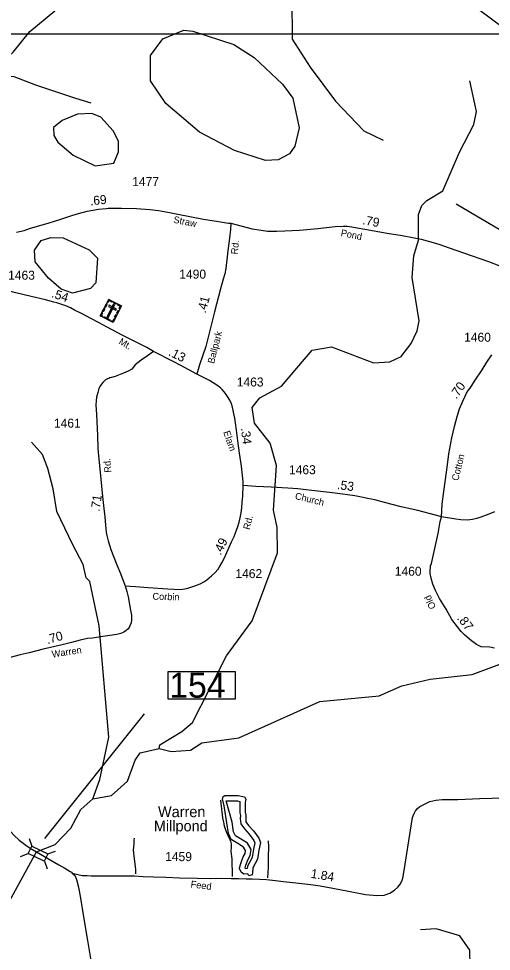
# Model space of a CAD drawing. Extents: x 2093524 to 2270757, y 289120 to 570408.
# Drawn here: x 2149355 to 2155917, y 503417 to 516355 of the extents above; entities that cross this region are included whole.
import ezdxf

# ---------------------------------------------------------------- set-up
doc = ezdxf.new("R2010")
doc.units = 0
for name, color, linetype in [('Exist Cultural Cemetery CELL', 7, 'Continuous'), ('Exist Hydrographic Buffer Line', 7, 'Continuous'), ('Exist Hydrographic Creek Single Shore', 7, 'Continuous'), ('Exist Hydrographic Misc Water Feature', 7, 'Continuous'), ('Exist Hydrographic Pond Over 1500 Sq Ft', 7, 'Continuous'), ('Exist Hydrographic Pond Under 1500 Sq Ft', 7, 'Continuous'), ('Exist Road Non-System Type 51', 7, 'Continuous'), ('Exist Road Secondary Mileage Hundredths English Label', 7, 'Continuous'), ('Exist Road Secondary Structure Standard Bridge CELL', 7, 'Continuous'), ('Exist Road Secondary Structure Standard Bridge Number Label', 7, 'Continuous'), ('Exist Road Secondary Type 20 Attributed', 7, 'Continuous'), ('Exist Road Secondary Type 51 Attributed', 7, 'Continuous'), ('Exist Road Secondary Type 51 Label', 7, 'Continuous'), ('Exist Road Secondary Type 51 Number Label', 7, 'Continuous'), ('Map Preparation Inset Cut Line', 7, 'Continuous')]:
    doc.layers.add(name, color=color, linetype=linetype)

msp = doc.modelspace()

# ---------------------------------------------------------------- linework, layer by layer
at = {"layer": 'Exist Cultural Cemetery CELL'}
for points in [[(2150605, 512460), (2150782, 512369), (2150665, 512142), (2150488, 512233)], [(2150551, 512355), (2150571, 512394), (2150581, 512388), (2150561, 512350)], [(2150688, 512384), (2150672, 512392), (2150579, 512212), (2150596, 512203)], [(2150585, 512421), (2150595, 512416), (2150610, 512444), (2150646, 512426), (2150651, 512436), (2150605, 512460)], [(2150610, 512380), (2150601, 512364), (2150706, 512310), (2150715, 512327)], [(2150670, 512426), (2150717, 512402), (2150711, 512392), (2150665, 512416)], [(2150762, 512330), (2150752, 512335), (2150767, 512364), (2150730, 512382), (2150736, 512392), (2150782, 512369)], [(2150518, 512218), (2150523, 512228), (2150503, 512238), (2150522, 512274), (2150512, 512279), (2150488, 512233)], [(2150520, 512295), (2150540, 512334), (2150550, 512329), (2150530, 512290)], [(2150688, 512212), (2150708, 512250), (2150718, 512245), (2150698, 512206)], [(2150718, 512270), (2150738, 512309), (2150748, 512304), (2150729, 512265)], [(2150545, 512217), (2150620, 512178), (2150615, 512168), (2150539, 512207)], [(2150636, 512157), (2150641, 512167), (2150661, 512157), (2150679, 512193), (2150689, 512188), (2150665, 512142)]]:
    msp.add_lwpolyline(points, close=True, dxfattribs=at)
at = {"layer": 'Exist Hydrographic Buffer Line'}
msp.add_lwpolyline([(2152238, 505503), (2152393, 505503), (2152427, 505496), (2152425, 505489), (2152425, 505431), (2152425, 505389), (2152425, 505337), (2152436, 505299), (2152432, 505261), (2152439, 505184), (2152489, 505115), (2152556, 505042), (2152622, 504952), (2152633, 504920), (2152615, 504834), (2152599, 504719), (2152530, 504598), (2152529, 504565), (2152505, 504563), (2152504, 504564), (2152499, 504574), (2152510, 504613), (2152542, 504696), (2152570, 504748), (2152583, 504829), (2152531, 504917), (2152435, 504976), (2152364, 505019), (2152340, 505074), (2152317, 505210)], close=True, dxfattribs=at)
at = {"layer": 'Exist Hydrographic Creek Single Shore'}
for points in [[(2150385, 505534), (2150484, 505801), (2150605, 506386), (2150472, 507933), (2150343, 508549), (2150293, 508599), (2150250, 508781), (2150107, 509056), (2149885, 509520), (2149833, 509831), (2149762, 510114), (2149687, 510307), (2149532, 510478)], [(2151306, 506230), (2151473, 506188), (2151739, 506209), (2151897, 506307), (2152413, 506379), (2153535, 506884), (2154359, 506963), (2154675, 507098), (2155066, 507191), (2155649, 507255), (2156197, 507460)], [(2150385, 505534), (2150643, 505578), (2150867, 505777), (2150974, 506070), (2151040, 506170), (2151306, 506230)], [(2149603, 504798), (2149864, 504898), (2150079, 505123), (2150219, 505383), (2150385, 505534)], [(2147690, 502435), (2147782, 502470), (2148338, 503013), (2148827, 503466), (2149092, 503877), (2149603, 504798)]]:
    msp.add_lwpolyline(points, dxfattribs=at)
at = {"layer": 'Exist Hydrographic Misc Water Feature'}
for points in [[(2149509, 516176), (2149857, 516461), (2150080, 516844), (2150109, 517595), (2150133, 517719), (2150323, 517971), (2150348, 518062), (2150313, 518378)], [(2153147, 516638), (2153150, 516070), (2153402, 515681), (2153754, 515209), (2154148, 514800), (2154415, 514670)], [(2155428, 513784), (2156047, 513421), (2156464, 513265), (2156664, 513215), (2157031, 513234), (2157214, 513295), (2157380, 513430), (2157504, 513628), (2157526, 514086), (2157449, 514380), (2157365, 514611), (2157138, 515009), (2156525, 515789), (2156081, 516228), (2155395, 516740)], [(2148031, 513992), (2148247, 514037), (2148380, 514136), (2148529, 514330), (2148620, 514577), (2148584, 515152), (2148600, 515286), (2148691, 515461), (2149081, 515713), (2149281, 515889), (2149509, 516176)], [(2151306, 506230), (2151314, 506279), (2151621, 506464), (2151770, 506592), (2152240, 507517), (2152596, 508002), (2152948, 508946), (2152946, 509297), (2152895, 509538), (2152933, 510154), (2152848, 510464), (2152630, 510744), (2152595, 510961), (2152703, 511093), (2153002, 511255), (2153432, 511758), (2153699, 511801), (2154283, 511580), (2154508, 511595), (2154666, 511670), (2154806, 511848), (2154889, 512024), (2154913, 512164), (2154818, 512763), (2154841, 513064), (2154906, 513280), (2154905, 513640), (2154954, 513764), (2155020, 513832), (2155244, 513965), (2155474, 514502), (2155672, 514885), (2155713, 515068), (2155619, 515493)], [(2154821, 503299), (2155114, 503103), (2155297, 503054), (2155539, 503121), (2155621, 503221), (2155620, 503431), (2155478, 503631), (2155152, 503729), (2154936, 503717)]]:
    msp.add_lwpolyline(points, dxfattribs=at)
at = {"layer": 'Exist Hydrographic Pond Over 1500 Sq Ft'}
msp.add_lwpolyline([(2152219, 505578), (2152401, 505578), (2152492, 505560), (2152511, 505529), (2152500, 505480), (2152500, 505431), (2152500, 505389), (2152500, 505347), (2152511, 505305), (2152507, 505261), (2152511, 505212), (2152547, 505163), (2152614, 505090), (2152689, 504988), (2152711, 504925), (2152689, 504821), (2152671, 504695), (2152605, 504577), (2152602, 504504), (2152598, 504479), (2152549, 504462), (2152536, 504490), (2152483, 504486), (2152445, 504515), (2152420, 504564), (2152425, 504588), (2152438, 504637), (2152474, 504728), (2152498, 504772), (2152505, 504814), (2152476, 504863), (2152396, 504912), (2152305, 504968), (2152267, 505052), (2152243, 505198), (2152207, 505436), (2152183, 505534), (2152194, 505565)], close=True, dxfattribs=at)
at = {"layer": 'Exist Hydrographic Pond Under 1500 Sq Ft'}
for points in [[(2152784, 514385), (2152350, 514525), (2151866, 514781), (2151397, 515177), (2151187, 515493), (2151185, 515844), (2151359, 516077), (2151650, 516196), (2151775, 516180), (2152342, 515998), (2152626, 515818), (2153020, 515446), (2153163, 515253), (2153248, 514838), (2153191, 514587), (2153117, 514480), (2152959, 514395), (2152784, 514385)], [(2150419, 514315), (2150677, 514349), (2150743, 514508), (2150742, 514656), (2150666, 514798), (2150498, 514989), (2150373, 515037), (2150173, 515028), (2149957, 514944), (2149841, 514844), (2149842, 514736), (2149901, 514643), (2150110, 514462), (2150419, 514315)], [(2150104, 512546), (2149945, 512602), (2149770, 512753), (2149585, 512983), (2149576, 513144), (2149667, 513277), (2149800, 513320), (2149975, 513313), (2150334, 513148), (2150451, 513031), (2150428, 512691), (2150353, 512613), (2150104, 512546)]]:
    msp.add_lwpolyline(points, dxfattribs=at)
at = {"layer": 'Exist Road Non-System Type 51'}
for points in [[(2148995, 515136), (2149145, 515470), (2149176, 515529), (2149199, 515550), (2149219, 515559), (2149241, 515559), (2149289, 515550), (2149587, 515435), (2150143, 515250), (2150359, 515188)], [(2152155, 505514), (2152161, 505474), (2152176, 505350), (2152185, 505270), (2152198, 505210), (2152210, 505157), (2152225, 505101), (2152255, 505035), (2152286, 504967), (2152296, 504945), (2152302, 504927), (2152304, 504909), (2152305, 504865), (2152303, 504801), (2152314, 504699), (2152320, 504453)], [(2150960, 504988), (2150954, 504961), (2150952, 504908), (2150949, 504859), (2150947, 504827), (2150948, 504772), (2150964, 504668), (2150973, 504588), (2150975, 504554), (2150976, 504490)], [(2152820, 504948), (2152825, 504867), (2152820, 504729), (2152819, 504583), (2152810, 504437)]]:
    msp.add_lwpolyline(points, dxfattribs=at)
at = {"layer": 'Exist Road Secondary Structure Standard Bridge CELL'}
for p, q in [((2149499, 504983), (2149537, 504876)), ((2149380, 504734), (2149487, 504772)), ((2149760, 504770), (2149867, 504808)), ((2149712, 504668), (2149750, 504561))]:
    msp.add_line(p, q, dxfattribs=at)
msp.add_lwpolyline([(2149537, 504876), (2149761, 504770), (2149711, 504666), (2149487, 504772)], close=True, dxfattribs=at)
at = {"layer": 'Exist Road Secondary Structure Standard Bridge Number Label'}
msp.add_line((2149717, 504984), (2151100, 506713), dxfattribs=at)
msp.add_lwpolyline([(2151433, 507298), (2152362, 507298), (2152362, 506914), (2151433, 506914)], close=True, dxfattribs=at)
at = {"layer": 'Exist Road Secondary Type 20 Attributed'}
msp.add_lwpolyline([(2152301, 513516), (2152294, 513430), (2152281, 513308), (2152262, 513172), (2152242, 512973), (2152233, 512891), (2152217, 512817), (2152196, 512741), (2152159, 512607), (2152076, 512290), (2152012, 512047), (2151952, 511809), (2151867, 511552), (2151830, 511424)], dxfattribs=at)
at = {"layer": 'Exist Road Secondary Type 51 Attributed'}
for points in [[(2149323, 513393), (2149430, 513418), (2149521, 513447), (2149763, 513518), (2149943, 513574), (2150092, 513625), (2150188, 513654), (2150304, 513683), (2150462, 513712), (2150569, 513723), (2150600, 513724), (2150675, 513724), (2150781, 513727), (2150993, 513721), (2151176, 513709), (2151298, 513692), (2151426, 513671), (2151566, 513644), (2151920, 513575), (2152131, 513541), (2152269, 513518), (2152301, 513516)], [(2152301, 513516), (2152596, 513438), (2152722, 513419), (2152810, 513407), (2152868, 513406), (2152940, 513407), (2153052, 513410), (2153256, 513419), (2153508, 513446), (2153749, 513470), (2153861, 513476), (2153916, 513475), (2153980, 513468), (2154054, 513454), (2154162, 513433), (2154472, 513378), (2154680, 513346), (2154823, 513321), (2154945, 513296), (2155057, 513265), (2155109, 513251), (2155202, 513222), (2155330, 513177), (2155529, 513105), (2155877, 512984), (2156020, 512929)], [(2151226, 511739), (2151133, 511791), (2150801, 511960), (2150654, 512036), (2150576, 512078), (2150471, 512136), (2150357, 512196), (2150235, 512258), (2150130, 512313), (2150075, 512341), (2150008, 512371), (2149942, 512392), (2149885, 512412), (2149842, 512424), (2149729, 512452), (2149529, 512501), (2149316, 512553), (2149009, 512630), (2148595, 512729), (2148534, 512751)], [(2151226, 511739), (2151142, 511677), (2151058, 511615), (2150973, 511553), (2150928, 511494), (2150876, 511463), (2150810, 511435), (2150693, 511392), (2150643, 511378), (2150621, 511371), (2150607, 511365), (2150589, 511357), (2150563, 511343), (2150547, 511331), (2150522, 511306), (2150490, 511264), (2150469, 511223), (2150453, 511168), (2150437, 511105), (2150430, 511051), (2150426, 510999), (2150437, 510863), (2150448, 510572), (2150455, 510391), (2150466, 510245), (2150486, 510064), (2150521, 509728), (2150537, 509560), (2150552, 509444), (2150563, 509328), (2150565, 509280), (2150571, 509226), (2150578, 509186), (2150597, 509112), (2150634, 508992), (2150718, 508779), (2150768, 508656), (2150801, 508568), (2150833, 508485)], [(2151830, 511424), (2151605, 511541), (2151498, 511598), (2151226, 511739)], [(2155226, 509446), (2155233, 509621), (2155258, 509795), (2155274, 509928), (2155308, 510164), (2155325, 510320), (2155367, 510540), (2155406, 510697), (2155442, 510837), (2155474, 510944), (2155523, 511048), (2155554, 511117), (2155570, 511159), (2155595, 511195), (2155621, 511231), (2155682, 511326), (2155791, 511485), (2155856, 511589), (2155923, 511692)], [(2152473, 509880), (2152471, 509931), (2152461, 510018), (2152448, 510146), (2152422, 510327), (2152397, 510498), (2152380, 510646), (2152365, 510750), (2152357, 510812), (2152338, 510896), (2152323, 510963), (2152308, 511013), (2152286, 511061), (2152254, 511113), (2152237, 511142), (2152208, 511178), (2152182, 511210), (2152157, 511232), (2152105, 511272), (2152006, 511333), (2151830, 511424)], [(2150833, 508485), (2150903, 508482), (2150979, 508479), (2151151, 508464), (2151424, 508443), (2151602, 508434), (2151691, 508450), (2151761, 508471), (2151831, 508497), (2151885, 508521), (2151924, 508544), (2151966, 508572), (2152034, 508625), (2152077, 508669), (2152123, 508719), (2152143, 508751), (2152176, 508807), (2152211, 508874), (2152311, 509096), (2152345, 509172), (2152400, 509309), (2152416, 509368), (2152430, 509428), (2152444, 509501), (2152452, 509570), (2152457, 509646), (2152468, 509732), (2152473, 509880)], [(2155226, 509446), (2155142, 509469), (2154898, 509531), (2154665, 509585), (2154433, 509643), (2154300, 509682), (2154200, 509699), (2154138, 509713), (2154024, 509734), (2153748, 509771), (2153469, 509807), (2153307, 509825), (2153231, 509831), (2153093, 509842), (2152861, 509854), (2152649, 509866), (2152473, 509880)], [(2155962, 509514), (2155884, 509481), (2155773, 509440), (2155715, 509420), (2155657, 509406), (2155581, 509399), (2155495, 509402), (2155425, 509412), (2155226, 509446)], [(2155961, 507623), (2155898, 507635), (2155777, 507642), (2155712, 507673), (2155676, 507700), (2155640, 507725), (2155551, 507803), (2155499, 507853), (2155449, 507917), (2155370, 508022), (2155290, 508164), (2155198, 508309), (2155143, 508420), (2155107, 508510), (2155082, 508591), (2155069, 508657), (2155066, 508710), (2155072, 508730), (2155072, 508765), (2155088, 508796), (2155096, 508838), (2155123, 508965), (2155177, 509215), (2155209, 509377), (2155226, 509446)], [(2150833, 508485), (2150855, 508409), (2150875, 508335), (2150893, 508230), (2150909, 508150), (2150921, 508079), (2150922, 508013), (2150917, 507972), (2150900, 507930), (2150888, 507911), (2150871, 507885), (2150846, 507865), (2150814, 507844), (2150775, 507826), (2150720, 507810), (2150524, 507783), (2150380, 507763), (2150309, 507754), (2150211, 507731), (2150090, 507703), (2149957, 507669), (2149694, 507606), (2149500, 507559), (2149376, 507529), (2149218, 507489)], [(2148362, 506275), (2148540, 505973), (2148588, 505896), (2148627, 505827), (2148666, 505771), (2148713, 505704), (2148793, 505604), (2148888, 505490), (2148990, 505368), (2149121, 505220), (2149213, 505110), (2149287, 505026), (2149362, 504959), (2149453, 504888), (2149515, 504847), (2149603, 504798)], [(2150100, 504502), (2150238, 504468), (2150306, 504467), (2150361, 504465), (2150520, 504464), (2150736, 504464), (2150890, 504465), (2150960, 504466), (2151084, 504457), (2151230, 504450), (2151398, 504444), (2151590, 504435), (2151834, 504430), (2152021, 504427), (2152174, 504430), (2152304, 504429), (2152410, 504428), (2152513, 504423), (2152598, 504422), (2152697, 504419), (2152794, 504414), (2152921, 504398), (2153031, 504384), (2153161, 504370), (2153411, 504343), (2153543, 504324), (2153719, 504295), (2153934, 504251), (2154170, 504206), (2154326, 504191), (2154430, 504196), (2154510, 504222), (2154574, 504263), (2154621, 504305), (2154655, 504354), (2154681, 504406), (2154694, 504448), (2154700, 504484), (2154723, 504624), (2154808, 505187), (2154821, 505275), (2154841, 505319), (2154864, 505368), (2154892, 505400), (2154925, 505428), (2154969, 505450), (2155061, 505494), (2155147, 505512), (2155235, 505521), (2155453, 505525), (2155757, 505535), (2156102, 505544)], [(2149603, 504798), (2149911, 504618), (2149994, 504572), (2150072, 504524), (2150088, 504514), (2150100, 504502)], [(2150100, 504502), (2150120, 504484), (2150132, 504470), (2150145, 504449), (2150159, 504413), (2150184, 504309), (2150213, 504153), (2150255, 503897), (2150312, 503568), (2150355, 503290)]]:
    msp.add_lwpolyline(points, dxfattribs=at)
at = {"layer": 'Map Preparation Inset Cut Line'}
msp.add_lwpolyline([(2134776, 516144), (2162949, 516144), (2162949, 501961), (2134776, 501961)], close=True, dxfattribs=at)

# ---------------------------------------------------------------- texts
at = {"layer": 'Exist Hydrographic Pond Over 1500 Sq Ft'}
for s, p in [('Warren', (2151290, 505278)), ('Millpond', (2151232, 505081))]:
    msp.add_text(s, height=150, dxfattribs=at).set_placement(p)
at = {"layer": 'Exist Road Secondary Mileage Hundredths English Label'}
for s, rotation, p in [('.69', 5.8017, (2150351, 513764)), ('.79', 349.876, (2154123, 513503)), ('.54', 341.6155, (2149802, 512493)), ('.41', 75.2996, (2151950, 512262)), ('.13', 333.6358, (2151425, 511689)), ('.70', 54.6878, (2155431, 511069)), ('.34', 276.57, (2152440, 510674)), ('.53', 352.2332, (2153771, 509831)), ('.71', 81.9761, (2150478, 509512)), ('.49', 63.7583, (2152159, 508903)), ('.87', 307.9649, (2155435, 508035)), ('.70', 15.1549, (2149755, 507679)), ('1.84', 350.719, (2153404, 504438))]:
    msp.add_text(s, height=125, rotation=rotation, dxfattribs=at).set_placement(p)
at = {"layer": 'Exist Road Secondary Structure Standard Bridge Number Label'}
msp.add_text('154', height=350, dxfattribs=at).set_placement((2151446, 506934))
at = {"layer": 'Exist Road Secondary Type 51 Label'}
for s, rotation, p in [('Straw', 348.9673, (2151498, 513524)), ('Pond', 348.9092, (2153821, 513340)), ('Rd.', 84.1324, (2152395, 513081)), ('Ballpark', 75.9063, (2152068, 511562)), ('Mt.', 329.514, (2150736, 511849)), ('Elam', 289.3814, (2152194, 510619)), ('Cotton', 76.1695, (2155457, 509937)), ('Rd.', 94.382, (2150643, 510061)), ('Church', 345.9716, (2153185, 509693)), ('Rd.', 76.4192, (2152562, 509259)), ('Corbin', 358.3167, (2151212, 508295)), ('Old', 114.7475, (2155151, 508189)), ('Warren', 8.714, (2149823, 507491)), ('Feed', 352.8224, (2151739, 504304))]:
    msp.add_text(s, height=95, rotation=rotation, dxfattribs=at).set_placement(p)
at = {"layer": 'Exist Road Secondary Type 51 Number Label'}
for s, p in [('1477', (2150931, 514031)), ('1490', (2151585, 512748)), ('1463', (2149209, 512733)), ('1460', (2155539, 511873)), ('1463', (2152383, 511252)), ('1461', (2149845, 510681)), ('1463', (2153108, 510035)), ('1460', (2154577, 508627)), ('1462', (2152364, 508594)), ('1459', (2151389, 504668))]:
    msp.add_text(s, height=125, dxfattribs=at).set_placement(p)

doc.saveas('drawing.dxf')
